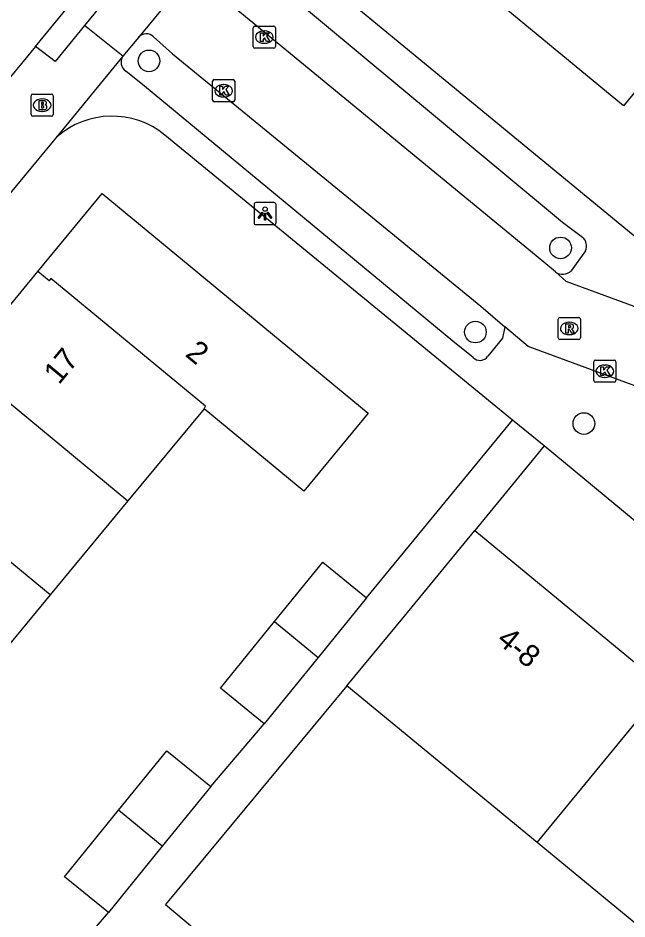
# Model space of a CAD drawing. Extents: x 162074 to 163034, y 381824 to 382557.
# Drawn here: x 162350.3 to 162377.8, y 382101.18 to 382141.86 of the extents above; entities that cross this region are included whole.
import ezdxf

# ---------------------------------------------------------------- set-up
doc = ezdxf.new("R2010")
doc.units = 0
for name, color, linetype in [('IMGEO_Boom', 7, 'Continuous'), ('IMGEO_Brandkraan', 7, 'Continuous'), ('IMGEO_Kolk', 7, 'Continuous'), ('IMGEO_Lichtpunt', 7, 'Continuous'), ('IMGEO_Pand', 7, 'Continuous'), ('IMGEO_Pand_nummerreeks', 7, 'Continuous'), ('IMGEO_Rijbaan_lokaal_open', 7, 'Continuous'), ('IMGEO_Rioolput', 7, 'Continuous'), ('IMGEO_Voetpad_open', 7, 'Continuous')]:
    doc.layers.add(name, color=color, linetype=linetype)

msp = doc.modelspace()

# ---------------------------------------------------------------- linework, layer by layer
at = {"layer": 'IMGEO_Boom'}
for centre in [(162356.218, 382139.921), (162374.8, 382131.474), (162370.955, 382127.679), (162375.855, 382123.545)]:
    msp.add_circle(centre, 0.489, dxfattribs=at)
at = {"layer": 'IMGEO_Brandkraan'}
for p, q in [((162350.895, 382137.496), (162350.895, 382138.348)), ((162350.97, 382138.422), (162351.822, 382138.422)), ((162351.896, 382138.348), (162351.896, 382137.496)), ((162351.383, 382138.202), (162351.408, 382138.202)), ((162351.406, 382137.642), (162351.381, 382137.642)), ((162351.822, 382137.422), (162350.97, 382137.422))]:
    msp.add_line(p, q, dxfattribs=at)
for points in [[(162350.895, 382137.496), (162350.895, 382138.348)], [(162350.97, 382138.422), (162351.822, 382138.422)], [(162351.896, 382138.348), (162351.896, 382137.496)], [(162351.243, 382138.122), (162351.243, 382137.722), (162351.456, 382137.722)], [(162351.474, 382138.122), (162351.243, 382138.122)], [(162351.422, 382138.041), (162351.368, 382138.041), (162351.368, 382137.965)], [(162351.368, 382137.965), (162351.421, 382137.965)], [(162351.43, 382137.889), (162351.368, 382137.889), (162351.368, 382137.808)], [(162351.368, 382137.808), (162351.43, 382137.808)], [(162351.822, 382137.422), (162350.97, 382137.422)]]:
    msp.add_lwpolyline(points, dxfattribs=at)
for centre, radius, start, end in [((162350.972, 382138.346), 0.0765, 91.552, 178.448), ((162350.972, 382138.346), 0.0765, 91.552, 178.448), ((162351.82, 382138.346), 0.0765, 1.552, 88.448), ((162351.82, 382138.346), 0.0765, 1.552, 88.448), ((162351.423, 382138.003), 0.0379, 267.8285, 90.9355), ((162351.431, 382137.848), 0.0404, 269.8759, 90.5077), ((162351.478, 382137.977), 0.145, 59.4692, 91.5367), ((162351.503, 382138.024), 0.0922, 285.5137, 58.1501), ((162351.508, 382137.832), 0.105, 301.3115, 78.989), ((162350.972, 382137.498), 0.0765, 181.552, 268.448), ((162350.972, 382137.498), 0.0765, 181.552, 268.448), ((162351.462, 382137.973), 0.251, 268.6676, 293.5347), ((162351.82, 382137.498), 0.0765, 271.552, 358.448), ((162351.82, 382137.498), 0.0765, 271.552, 358.448)]:
    msp.add_arc(centre, radius, start, end, dxfattribs=at)
for centre, major_axis, ratio, start_param, end_param in [((162351.382, 382137.922), (-0.387, 0.002), 0.722429, 4.712389, 7.853982), ((162351.407, 382137.922), (-0.39, 0.002), 0.717154, 1.570796, 4.712389)]:
    msp.add_ellipse(centre, major_axis=major_axis, ratio=ratio, start_param=start_param, end_param=end_param, dxfattribs=at)
at = {"layer": 'IMGEO_Kolk'}
for p, q in [((162360.927, 382140.567), (162360.927, 382141.419)), ((162361.002, 382141.493), (162361.854, 382141.493)), ((162361.415, 382141.273), (162361.44, 382141.273)), ((162361.928, 382141.419), (162361.928, 382140.567)), ((162361.438, 382140.713), (162361.413, 382140.713)), ((162361.854, 382140.493), (162361.002, 382140.493)), ((162359.091, 382138.147), (162359.091, 382138.999)), ((162359.166, 382139.073), (162360.018, 382139.073)), ((162359.579, 382138.853), (162359.604, 382138.853)), ((162360.092, 382138.999), (162360.092, 382138.147)), ((162359.602, 382138.293), (162359.577, 382138.293)), ((162360.018, 382138.073), (162359.166, 382138.073)), ((162376.301, 382125.484), (162376.301, 382126.336)), ((162376.376, 382126.41), (162377.228, 382126.41)), ((162376.789, 382126.19), (162376.814, 382126.19)), ((162377.302, 382126.336), (162377.302, 382125.484)), ((162377.228, 382125.41), (162376.376, 382125.41)), ((162376.812, 382125.63), (162376.787, 382125.63))]:
    msp.add_line(p, q, dxfattribs=at)
for points in [[(162360.927, 382140.567), (162360.927, 382141.419)], [(162361.002, 382141.493), (162361.854, 382141.493)], [(162361.248, 382141.193), (162361.371, 382141.193), (162361.371, 382141.042), (162361.501, 382141.193), (162361.665, 382141.193), (162361.519, 382141.042), (162361.672, 382140.793), (162361.52, 382140.793), (162361.435, 382140.957), (162361.371, 382140.89), (162361.371, 382140.793), (162361.248, 382140.793), (162361.248, 382141.193)], [(162361.928, 382141.419), (162361.928, 382140.567)], [(162361.854, 382140.493), (162361.002, 382140.493)], [(162359.091, 382138.147), (162359.091, 382138.999)], [(162359.166, 382139.073), (162360.018, 382139.073)], [(162359.412, 382138.773), (162359.535, 382138.773), (162359.535, 382138.622), (162359.665, 382138.773), (162359.829, 382138.773), (162359.683, 382138.622), (162359.836, 382138.373), (162359.684, 382138.373), (162359.599, 382138.537), (162359.535, 382138.47), (162359.535, 382138.373), (162359.412, 382138.373), (162359.412, 382138.773)], [(162360.092, 382138.999), (162360.092, 382138.147)], [(162360.018, 382138.073), (162359.166, 382138.073)], [(162376.301, 382125.484), (162376.301, 382126.336)], [(162376.376, 382126.41), (162377.228, 382126.41)], [(162376.622, 382126.11), (162376.745, 382126.11), (162376.745, 382125.959), (162376.875, 382126.11), (162377.039, 382126.11), (162376.893, 382125.959), (162377.046, 382125.71), (162376.894, 382125.71), (162376.809, 382125.874), (162376.745, 382125.807), (162376.745, 382125.71), (162376.622, 382125.71), (162376.622, 382126.11)], [(162377.302, 382126.336), (162377.302, 382125.484)], [(162377.228, 382125.41), (162376.376, 382125.41)]]:
    msp.add_lwpolyline(points, dxfattribs=at)
for centre, start, end in [((162361.004, 382141.417), 91.552, 178.448), ((162361.004, 382141.417), 91.552, 178.448), ((162361.852, 382141.417), 1.552, 88.448), ((162361.852, 382141.417), 1.552, 88.448), ((162361.004, 382140.569), 181.552, 268.448), ((162361.004, 382140.569), 181.552, 268.448), ((162361.852, 382140.569), 271.552, 358.448), ((162361.852, 382140.569), 271.552, 358.448), ((162359.168, 382138.997), 91.552, 178.448), ((162359.168, 382138.997), 91.552, 178.448), ((162360.016, 382138.997), 1.552, 88.448), ((162360.016, 382138.997), 1.552, 88.448), ((162359.168, 382138.149), 181.552, 268.448), ((162359.168, 382138.149), 181.552, 268.448), ((162360.016, 382138.149), 271.552, 358.448), ((162360.016, 382138.149), 271.552, 358.448), ((162376.378, 382126.334), 91.552, 178.448), ((162376.378, 382126.334), 91.552, 178.448), ((162377.226, 382126.334), 1.552, 88.448), ((162377.226, 382126.334), 1.552, 88.448), ((162376.378, 382125.486), 181.552, 268.448), ((162376.378, 382125.486), 181.552, 268.448), ((162377.226, 382125.486), 271.552, 358.448), ((162377.226, 382125.486), 271.552, 358.448)]:
    msp.add_arc(centre, 0.0765, start, end, dxfattribs=at)
for centre, major_axis, ratio, start_param, end_param in [((162361.414, 382140.993), (-0.387, 0.002), 0.722429, 4.712389, 7.853982), ((162361.439, 382140.993), (-0.39, 0.002), 0.717154, 1.570796, 4.712389), ((162359.578, 382138.573), (-0.387, 0.002), 0.722429, 4.712389, 7.853982), ((162359.603, 382138.573), (-0.39, 0.002), 0.717154, 1.570796, 4.712389), ((162376.788, 382125.91), (-0.387, 0.002), 0.722429, 4.712389, 7.853982), ((162376.813, 382125.91), (-0.39, 0.002), 0.717154, 1.570796, 4.712389)]:
    msp.add_ellipse(centre, major_axis=major_axis, ratio=ratio, start_param=start_param, end_param=end_param, dxfattribs=at)
at = {"layer": 'IMGEO_Lichtpunt'}
for p, q in [((162360.96, 382133.43), (162360.96, 382132.623)), ((162360.96, 382133.43), (162360.96, 382132.623)), ((162361.862, 382133.525), (162361.054, 382133.525)), ((162361.862, 382133.525), (162361.054, 382133.525)), ((162361.956, 382132.623), (162361.956, 382133.43)), ((162361.956, 382132.623), (162361.956, 382133.43)), ((162361.054, 382132.529), (162361.862, 382132.529)), ((162361.054, 382132.529), (162361.862, 382132.529))]:
    msp.add_line(p, q, dxfattribs=at)
for points in [[(162361.334, 382133.094), (162361.373, 382133.066), (162361.185, 382132.804), (162361.147, 382132.831), (162361.334, 382133.094)], [(162361.436, 382133.046), (162361.483, 382133.046), (162361.483, 382132.724), (162361.436, 382132.724), (162361.436, 382133.046)], [(162361.546, 382133.066), (162361.584, 382133.093), (162361.771, 382132.831), (162361.732, 382132.803), (162361.546, 382133.066)]]:
    msp.add_lwpolyline(points, dxfattribs=at)
msp.add_circle((162361.459, 382133.228), 0.0994, dxfattribs=at)
for centre, start, end in [((162361.054, 382133.43), 90, 180), ((162361.054, 382133.43), 90, 180), ((162361.862, 382133.43), 0, 90), ((162361.862, 382133.43), 0, 90), ((162361.054, 382132.623), 180, 270), ((162361.054, 382132.623), 180, 270), ((162361.862, 382132.623), 270, 0), ((162361.862, 382132.623), 270, 360)]:
    msp.add_arc(centre, 0.0946, start, end, dxfattribs=at)
at = {"layer": 'IMGEO_Pand'}
for points in [[(162376.035, 382145.271), (162380.615, 382141.493), (162377.647, 382137.895), (162365.645, 382147.796), (162368.566, 382151.337)], [(162351.194, 382130.411), (162354.11, 382133.939), (162366.118, 382124.012), (162363.212, 382120.496), (162358.702, 382124.215)], [(162348.325, 382125.789), (162349.62, 382127.357), (162349.055, 382127.824), (162351.194, 382130.411)], [(162358.702, 382124.215), (162358.766, 382124.332), (162351.789, 382130.089), (162351.706, 382129.988), (162351.194, 382130.411)], [(162348.325, 382125.789), (162355.268, 382120.061)], [(162358.702, 382124.215), (162355.268, 382120.061)], [(162351.751, 382115.808), (162344.811, 382121.537)], [(162355.268, 382120.061), (162351.751, 382115.808)], [(162365.156, 382111.711), (162367.748, 382114.856), (162370.927, 382118.714)], [(162370.927, 382118.714), (162379.513, 382111.639)], [(162361.882, 382114.604), (162364.06, 382117.284), (162366.043, 382115.672)], [(162351.751, 382115.808), (162348.229, 382111.548)], [(162366.043, 382115.672), (162363.854, 382112.978)], [(162361.423, 382109.986), (162359.44, 382111.597), (162361.882, 382114.604)], [(162361.882, 382114.604), (162363.854, 382112.978)], [(162363.854, 382112.978), (162361.423, 382109.986)], [(162373.743, 382104.635), (162365.156, 382111.711)], [(162373.743, 382104.635), (162379.513, 382111.639)], [(162354.842, 382106.09), (162357.021, 382108.771), (162359.004, 382107.159)], [(162359.004, 382107.159), (162356.814, 382104.463)], [(162354.384, 382101.473), (162352.401, 382103.084), (162354.842, 382106.09)], [(162356.814, 382104.463), (162354.842, 382106.09)], [(162382.215, 382097.655), (162373.743, 382104.635)], [(162356.814, 382104.463), (162354.384, 382101.473)]]:
    msp.add_lwpolyline(points, dxfattribs=at)
at = {"layer": 'IMGEO_Rijbaan_lokaal_open'}
for points in [[(162351.1, 382140.57), (162357.27, 382148.101)], [(162358.441, 382144.256), (162355.745, 382140.984)], [(162374.57, 382130.393), (162373.697, 382131.117), (162359.38, 382142.904), (162358.519, 382143.628)], [(162356.428, 382141.01), (162357.272, 382140.243), (162371.197, 382128.843), (162372.287, 382127.917)], [(162351.1, 382140.57), (162345.792, 382134.155), (162344.927, 382133.085)], [(162374.57, 382130.393), (162375.036, 382129.973), (162382.822, 382127.114), (162448.153, 382073.217), (162450.473, 382067.754), (162451.851, 382066.605)], [(162383.272, 382122.429), (162381.182, 382124.132), (162373.341, 382127.019), (162372.287, 382127.917)]]:
    msp.add_lwpolyline(points, dxfattribs=at)
msp.add_arc((162356.099, 382140.671), 0.473, 45.8848, 138.4753, dxfattribs=at)
at = {"layer": 'IMGEO_Rioolput'}
for p, q in [((162374.694, 382127.414), (162374.694, 382128.266)), ((162374.769, 382128.34), (162375.621, 382128.34)), ((162375.182, 382128.12), (162375.207, 382128.12)), ((162375.695, 382128.266), (162375.695, 382127.414)), ((162375.621, 382127.34), (162374.769, 382127.34)), ((162375.205, 382127.56), (162375.18, 382127.56))]:
    msp.add_line(p, q, dxfattribs=at)
for points in [[(162374.694, 382127.414), (162374.694, 382128.266)], [(162374.769, 382128.34), (162375.621, 382128.34)], [(162375.695, 382128.266), (162375.695, 382127.414)], [(162375.283, 382128.038), (162375.031, 382128.04), (162375.031, 382127.64)], [(162375.031, 382127.64), (162375.155, 382127.64), (162375.155, 382127.802), (162375.166, 382127.802)], [(162375.209, 382127.959), (162375.155, 382127.959), (162375.155, 382127.878)], [(162375.155, 382127.878), (162375.207, 382127.878)], [(162375.213, 382127.773), (162375.284, 382127.64), (162375.424, 382127.64), (162375.359, 382127.766)], [(162375.621, 382127.34), (162374.769, 382127.34)]]:
    msp.add_lwpolyline(points, dxfattribs=at)
for centre, radius, start, end in [((162374.771, 382128.264), 0.0765, 91.552, 178.448), ((162374.771, 382128.264), 0.0765, 91.552, 178.448), ((162375.619, 382128.264), 0.0765, 1.552, 88.448), ((162375.619, 382128.264), 0.0765, 1.552, 88.448), ((162375.165, 382127.749), 0.0533, 26.0293, 88.6989), ((162375.191, 382128.067), 0.19, 274.7715, 282.9687), ((162375.215, 382127.863), 0.0964, 77.0061, 93.1865), ((162375.229, 382127.92), 0.0378, 276.6634, 79.6772), ((162375.282, 382127.928), 0.109, 350.3612, 89.416), ((162375.28, 382127.928), 0.112, 277.5842, 350.9817), ((162375.264, 382127.713), 0.108, 29.5134, 73.7905), ((162374.771, 382127.416), 0.0765, 181.552, 268.448), ((162374.771, 382127.416), 0.0765, 181.552, 268.448), ((162375.619, 382127.416), 0.0765, 271.552, 358.448), ((162375.619, 382127.416), 0.0765, 271.552, 358.448)]:
    msp.add_arc(centre, radius, start, end, dxfattribs=at)
for centre, major_axis, ratio, start_param, end_param in [((162375.181, 382127.84), (-0.387, 0.002), 0.722429, 4.712389, 7.853982), ((162375.206, 382127.84), (-0.39, 0.002), 0.717154, 1.570796, 4.712389)]:
    msp.add_ellipse(centre, major_axis=major_axis, ratio=ratio, start_param=start_param, end_param=end_param, dxfattribs=at)
at = {"layer": 'IMGEO_Voetpad_open'}
for points in [[(162357.456, 382146.581), (162353.304, 382141.519)], [(162359.759, 382145.167), (162360.647, 382144.494), (162374.351, 382133.092), (162374.891, 382132.643), (162375.795, 382131.963)], [(162363.474, 382144.097), (162379.006, 382131.297)], [(162353.304, 382141.519), (162351.974, 382139.898), (162351.1, 382140.57)], [(162355.038, 382140.129), (162353.304, 382141.519)], [(162355.745, 382140.984), (162355.038, 382140.129)], [(162355.038, 382140.129), (162352.042, 382136.478)], [(162370.85, 382126.534), (162369.937, 382127.265), (162356.008, 382138.786), (162355.167, 382139.455)], [(162352.042, 382136.478), (162351.891, 382136.294), (162317.774, 382095.055)], [(162372.628, 382123.707), (162356.934, 382136.569)], [(162375.923, 382131.343), (162375.281, 382130.447)], [(162372.287, 382127.917), (162372.173, 382127.404), (162371.518, 382126.587)], [(162366.043, 382115.672), (162372.628, 382123.707)], [(162374.058, 382122.534), (162372.628, 382123.707)], [(162374.058, 382122.534), (162370.927, 382118.714)], [(162442.197, 382066.248), (162438.394, 382069.293), (162374.058, 382122.534)], [(162365.156, 382111.711), (162356.956, 382101.84), (162365.584, 382094.596)], [(162359.004, 382107.159), (162361.423, 382109.986)], [(162352.035, 382098.73), (162354.384, 382101.473)]]:
    msp.add_lwpolyline(points, dxfattribs=at)
for centre, radius, start, end in [((162355.454, 382139.859), 0.496, 147.0236, 234.6465), ((162354.541, 382133.648), 3.776, 50.6842, 131.4472), ((162375.459, 382131.57), 0.517, 333.9025, 49.4273), ((162374.895, 382130.825), 0.54, 233.0513, 315.6352), ((162371.163, 382126.828), 0.429, 223.1984, 325.8745)]:
    msp.add_arc(centre, radius, start, end, dxfattribs=at)

# ---------------------------------------------------------------- texts
at = {"layer": 'IMGEO_Pand_nummerreeks'}
for s, rotation, p in [('17', 50.4603, (162352.151, 382125.268)), ('2', 320.4195, (162357.81, 382126.624)), ('4-8', 320.5113, (162371.869, 382113.687))]:
    msp.add_text(s, height=1, rotation=rotation, dxfattribs=at).set_placement(p)

doc.saveas('drawing.dxf')
